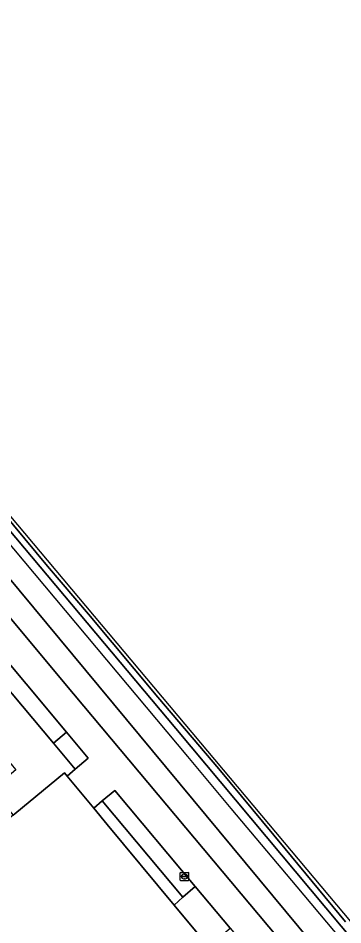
# Model space of a CAD drawing. Extents: x 159489 to 160304, y 383825 to 384531.
# Drawn here: x 160138.6 to 160177, y 384185.9 to 384293 of the extents above; entities that cross this region are included whole.
import ezdxf

# ---------------------------------------------------------------- set-up
doc = ezdxf.new("R2010")
doc.units = 0
for name, color, linetype in [('IMGEO_Erf', 7, 'Continuous'), ('IMGEO_Geluidsscherm', 7, 'Continuous'), ('IMGEO_Grasland_overig', 7, 'Continuous'), ('IMGEO_Groenvoorziening', 7, 'Continuous'), ('IMGEO_Muur', 7, 'Continuous'), ('IMGEO_Pand', 7, 'Continuous'), ('IMGEO_Rijbaan_lokaal_gesloten', 7, 'Continuous'), ('IMGEO_Rijbaan_lokaal_open', 7, 'Continuous'), ('IMGEO_Rioolput', 7, 'Continuous'), ('IMGEO_Spoorbaan_halfverhard', 7, 'Continuous'), ('IMGEO_Terreindeel_gesloten', 7, 'Continuous'), ('IMGEO_Voetpad_halfverhard', 7, 'Continuous'), ('IMGEO_Voetpad_open', 7, 'Continuous')]:
    doc.layers.add(name, color=color, linetype=linetype)

msp = doc.modelspace()

# ---------------------------------------------------------------- linework, layer by layer
at = {"layer": 'IMGEO_Erf'}
for points in [[(160295.63, 384037.28), (160291.37, 384037.99), (160254.35, 384082.29), (160248.5, 384089.3), (160248.73, 384089.52), (160250.27, 384090.83), (160250.33, 384090.88), (160248.73, 384092.81), (160118.37, 384250), (160083.8, 384291.7), (160045.97, 384337.34)], [(160053.52, 384322.82), (160079.22, 384292.33), (160144.15, 384214.44), (160211.91, 384133.53)]]:
    msp.add_lwpolyline(points, dxfattribs=at)
at = {"layer": 'IMGEO_Geluidsscherm'}
msp.add_lwpolyline([(160076.4, 384303.99), (160093.25, 384283.88), (160104.56, 384270.26), (160103.46, 384269.32), (160112.52, 384258.55), (160113.62, 384259.47), (160145.41, 384221.6), (160158.61, 384205.79), (160163.73, 384199.65), (160171.54, 384190.41), (160181, 384179.11), (160186.37, 384172.61), (160204.75, 384150.63), (160216.8, 384136.23), (160242.24, 384105.8), (160248.32, 384098.53), (160249.63, 384096.92)], dxfattribs=at)
at = {"layer": 'IMGEO_Grasland_overig'}
msp.add_lwpolyline([(160038.48, 384346.39), (160042.8, 384341.17), (160045.97, 384337.34), (160083.8, 384291.7), (160118.37, 384250), (160248.73, 384092.81), (160250.33, 384090.88), (160250.27, 384090.83), (160250.4, 384090.67), (160256.12, 384083.67), (160256.73, 384082.93), (160257.09, 384083.23), (160260.21, 384085.79), (160260.08, 384086.07), (160157.22, 384209.09), (160128.87, 384242.9), (160113.68, 384260.81), (160112.73, 384259.79), (160104.84, 384269.27), (160105.98, 384270.18), (160040.74, 384348.27)], close=True, dxfattribs=at)
at = {"layer": 'IMGEO_Groenvoorziening'}
for points in [[(160135.44, 384216.1), (160128.7, 384210.49), (160132, 384206.52), (160132.8, 384207.18), (160134.61, 384208.72), (160137.96, 384204.68), (160138.35, 384204.21), (160136.58, 384202.73), (160136.18, 384203.22), (160135.98, 384203.45), (160134.76, 384202.74), (160138.04, 384198.86), (160138.24, 384199.02), (160144.08, 384203.86), (160144.39, 384203.48), (160145.35, 384204.29), (160142.8, 384207.36)], [(160148.55, 384200.54), (160147.54, 384199.69), (160149.13, 384197.77), (160157.03, 384188.25), (160158.06, 384189.16)]]:
    msp.add_lwpolyline(points, close=True, dxfattribs=at)
at = {"layer": 'IMGEO_Muur'}
msp.add_lwpolyline([(160045.97, 384337.34), (160118.37, 384250), (160248.73, 384092.81), (160250.33, 384090.88)], dxfattribs=at)
at = {"layer": 'IMGEO_Pand'}
msp.add_lwpolyline([(160161.94, 384182.33), (160161.12, 384183.32), (160157.03, 384188.25), (160149.13, 384197.77), (160147.54, 384199.69), (160144.39, 384203.48), (160144.08, 384203.86), (160138.24, 384199.02), (160138.04, 384198.86), (160132.25, 384194.06), (160130.57, 384192.66), (160122.17, 384185.7), (160205.3, 384085.41), (160222.29, 384099.45), (160224.05, 384100.91), (160224.07, 384100.93), (160224.73, 384101.47), (160226.59, 384103.01), (160227.28, 384103.58), (160190.89, 384147.44)], close=True, dxfattribs=at)
at = {"layer": 'IMGEO_Rijbaan_lokaal_gesloten'}
for points in [[(160211.91, 384133.53), (160144.15, 384214.44), (160079.22, 384292.33), (160053.52, 384322.82), (160053.3, 384322.65), (160039.8, 384338.91)], [(160039.85, 384329.05), (160039.26, 384328.54), (160047.9, 384318.14), (160048.86, 384318.94), (160050.3, 384320.14), (160068.12, 384299.75), (160072.96, 384294.21), (160091.38, 384272.13), (160092.1, 384271.27), (160144.32, 384208.67), (160146.88, 384205.6), (160145.35, 384204.29), (160144.39, 384203.48), (160147.54, 384199.69), (160148.55, 384200.54), (160150.04, 384201.79), (160159.53, 384190.45), (160163.66, 384185.53), (160209.02, 384131.35), (160229.43, 384105.47), (160228.47, 384104.66), (160233.42, 384098.52)]]:
    msp.add_lwpolyline(points, dxfattribs=at)
at = {"layer": 'IMGEO_Rijbaan_lokaal_open'}
msp.add_lwpolyline([(160159.53, 384190.45), (160158.06, 384189.16), (160157.03, 384188.25), (160161.12, 384183.32), (160162.17, 384184.24), (160163.66, 384185.53)], close=True, dxfattribs=at)
at = {"layer": 'IMGEO_Rioolput'}
for p, q in [((160157.75, 384191.18), (160157.75, 384192.04)), ((160157.83, 384192.11), (160158.68, 384192.11)), ((160158.24, 384191.89), (160158.26, 384191.89)), ((160158.75, 384192.04), (160158.75, 384191.18)), ((160158.68, 384191.11), (160157.83, 384191.11)), ((160158.01, 384191.6), (160158.01, 384191.62)), ((160158.05, 384191.65), (160158.45, 384191.65)), ((160158.45, 384191.57), (160158.05, 384191.57)), ((160158.26, 384191.33), (160158.24, 384191.33)), ((160158.49, 384191.62), (160158.49, 384191.6))]:
    msp.add_line(p, q, dxfattribs=at)
for points in [[(160157.75, 384191.18), (160157.75, 384192.04)], [(160157.83, 384192.11), (160158.68, 384192.11)], [(160158.75, 384192.04), (160158.75, 384191.18)], [(160158.68, 384191.11), (160157.83, 384191.11)]]:
    msp.add_lwpolyline(points, dxfattribs=at)
for centre, radius, start, end in [((160157.83, 384192.04), 0.0765, 91.552, 178.448), ((160157.83, 384192.04), 0.0765, 91.552, 178.448), ((160158.68, 384192.04), 0.0765, 1.552, 88.448), ((160158.68, 384192.04), 0.0765, 1.552, 88.448), ((160157.83, 384191.19), 0.0765, 181.552, 268.448), ((160157.83, 384191.19), 0.0765, 181.552, 268.448), ((160158.05, 384191.61), 0.0403, 85.8775, 175.7526), ((160158.05, 384191.6), 0.0366, 178.938, 274.7102), ((160158.46, 384191.62), 0.0386, 1.7309, 96.639), ((160158.45, 384191.61), 0.043, 264.8664, 352.4533), ((160158.68, 384191.19), 0.0765, 271.552, 358.448), ((160158.68, 384191.19), 0.0765, 271.552, 358.448)]:
    msp.add_arc(centre, radius, start, end, dxfattribs=at)
for centre, major_axis, ratio, start_param, end_param in [((160158.24, 384191.61), (-0.387, 0.002), 0.722429, 4.712389, 7.853982), ((160158.26, 384191.61), (-0.39, 0.002), 0.717154, 1.570796, 4.712389)]:
    msp.add_ellipse(centre, major_axis=major_axis, ratio=ratio, start_param=start_param, end_param=end_param, dxfattribs=at)
at = {"layer": 'IMGEO_Spoorbaan_halfverhard'}
for points in [[(160218.42, 384137.97), (160103.57, 384274.89), (159989.39, 384411.37)], [(160083.82, 384298.03), (160092.41, 384287.75), (160097.08, 384282.16), (160105.08, 384272.66), (160109.5, 384267.23), (160114.73, 384261.02), (160122.87, 384251.32), (160127.04, 384246.31), (160136.75, 384234.73), (160142.1, 384228.28), (160146.91, 384222.6), (160155.1, 384212.81), (160162.3, 384204.33), (160170.16, 384194.87), (160177.28, 384186.28)]]:
    msp.add_lwpolyline(points, dxfattribs=at)
at = {"layer": 'IMGEO_Terreindeel_gesloten'}
for points in [[(160040.74, 384348.27), (160105.98, 384270.18), (160109.03, 384266.61), (160111.56, 384263.51), (160113.68, 384260.81), (160128.87, 384242.9), (160157.22, 384209.09), (160260.08, 384086.07)], [(160177.28, 384186.28), (160170.16, 384194.87), (160162.3, 384204.33), (160155.1, 384212.81), (160146.91, 384222.6), (160142.1, 384228.28), (160136.75, 384234.73), (160127.04, 384246.31), (160122.87, 384251.32), (160114.73, 384261.02), (160109.5, 384267.23), (160105.08, 384272.66), (160097.08, 384282.16), (160092.41, 384287.75), (160083.82, 384298.03)]]:
    msp.add_lwpolyline(points, dxfattribs=at)
at = {"layer": 'IMGEO_Voetpad_halfverhard'}
for points in [[(160092.1, 384271.27), (160090.27, 384269.76), (160125.28, 384228.16), (160130.55, 384221.9), (160135.44, 384216.1), (160142.8, 384207.36), (160144.32, 384208.67)], [(160150.04, 384201.79), (160148.55, 384200.54), (160158.06, 384189.16), (160159.53, 384190.45)]]:
    msp.add_lwpolyline(points, close=True, dxfattribs=at)
at = {"layer": 'IMGEO_Voetpad_open'}
msp.add_lwpolyline([(160144.32, 384208.67), (160142.8, 384207.36), (160145.35, 384204.29), (160146.88, 384205.6)], close=True, dxfattribs=at)

doc.saveas('drawing.dxf')
